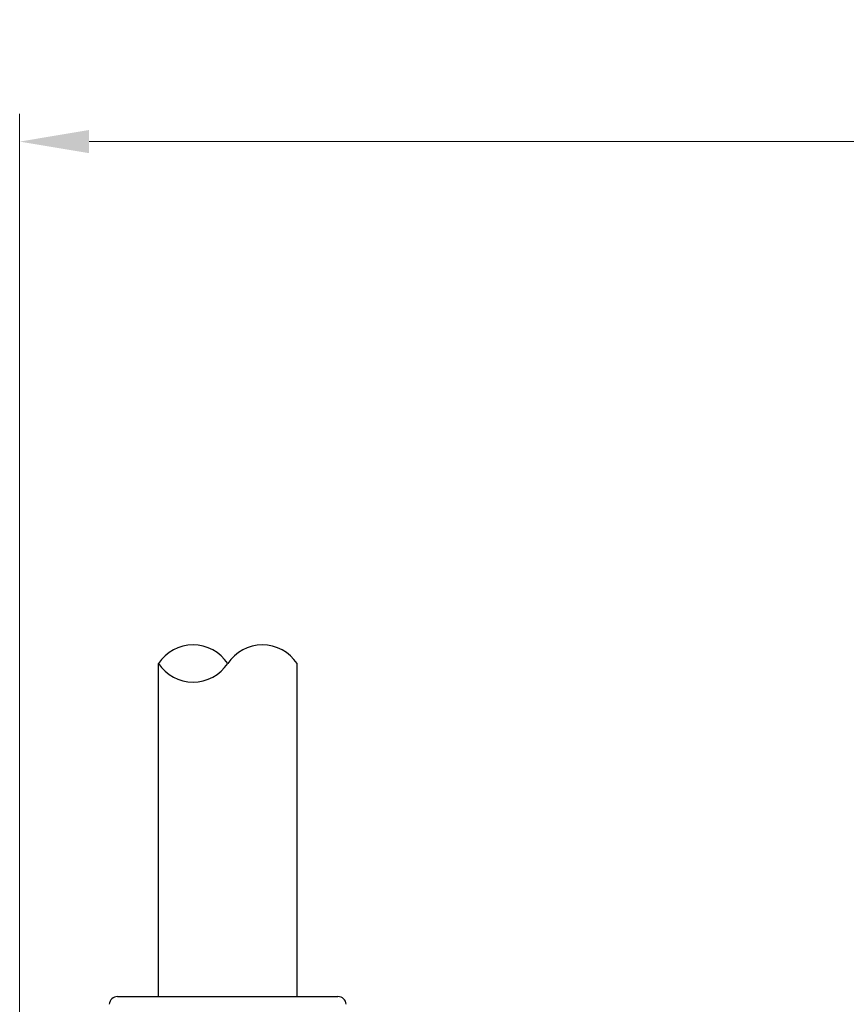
# Model space of a CAD drawing. Header units: millimetres. Extents: x 399 to 6233, y -1870 to 1602.
# Tile 425 of 656: x 4704 to 4734, y 474 to 509. Entities that reach past the tile are written whole.
import ezdxf

# ---------------------------------------------------------------- set-up
doc = ezdxf.new("R2010")
doc.units = ezdxf.units.MM
doc.layers.add('AM_5', color=3, linetype='Continuous', lineweight=25)
doc.layers.add('可見 (ISO)', color=7, linetype='Continuous', lineweight=25)
doc.styles.add('尺寸標註', font='romans.shx', dxfattribs={"bigfont": 'CHINESET.SHX'})
doc.dimstyles.new('CNS1$0', dxfattribs={"dimtxt": 2.5, "dimasz": 2.5, "dimexe": 1, "dimexo": 1, "dimgap": 1.5, "dimtad": 1, "dimtoh": 1, "dimdec": 1, "dimdsep": 46, "dimtxsty": '尺寸標註', "dimcen": 0, "dimclrd": 2, "dimclre": 2, "dimclrt": 1, "dimadec": 0, "dimazin": 2, "dimtp": 0.1, "dimtm": 0.1, "dimtfac": 0.71, "dimtdec": 1, "dimtmove": 0, "dimatfit": 0, "dimfxl": 0, "dimlwd": 13, "dimlwe": 13, "dimarcsym": 0})

# ---------------------------------------------------------------- blocks, each defined once
blk = doc.blocks.new('*D282')
at = {"layer": 'AM_5', "color": 2, "lineweight": 13}
for p, q in [((4704.244, 451.206), (4704.244, 505.666)), ((4864.764, 454.814), (4864.764, 505.666)), ((4862.264, 504.666), (4706.744, 504.666))]:
    blk.add_line(p, q, dxfattribs=at)
at = {"layer": 'AM_5', "color": 2, "lineweight": -2}
for points in [[(4706.744, 505.083), (4706.744, 504.249), (4704.244, 504.666)], [(4862.264, 505.083), (4862.264, 504.249), (4864.764, 504.666)]]:
    blk.add_solid(points, dxfattribs=at)
at = {"layer": 'Defpoints', "color": 0, "lineweight": -2}
for p in [(4704.244, 504.666), (4864.764, 453.814), (4704.244, 450.206)]:
    blk.add_point(p, dxfattribs=at)
at = {"layer": 'AM_5', "color": 1, "insert": (4784.504, 507.416), "char_height": 2.5, "attachment_point": 5, "style": '尺寸標註'}
blk.add_mtext('160.5', dxfattribs=at)

msp = doc.modelspace()

# ---------------------------------------------------------------- linework, layer by layer
for centre, start, end in [((4710.494, 485.038), 33.5573, 146.4427), ((4712.994, 485.038), 33.5573, 146.4427), ((4710.494, 486.696), 213.5573, 326.4427)]:
    msp.add_arc(centre, 1.5, start, end)
at = {"layer": '可見 (ISO)'}
for p, q in [((4709.244, 473.867), (4709.244, 485.867)), ((4714.244, 473.867), (4714.244, 485.867)), ((4707.77, 473.867), (4715.718, 473.867))]:
    msp.add_line(p, q, dxfattribs=at)
for centre, start, end in [((4707.77, 473.567), 90, 175.2432), ((4715.718, 473.567), 4.7568, 90)]:
    msp.add_arc(centre, 0.3, start, end, dxfattribs=at)

# ---------------------------------------------------------------- dimensions: what is measured, and where the dimension line sits
at = {"layer": 'AM_5'}
dim = msp.add_linear_dim(base=(4704.244, 504.666), p1=(4864.764, 453.814), p2=(4704.244, 450.206), dimstyle='CNS1$0', override={"dimfxl": 4, "dimarcsym": 1}, dxfattribs=at)
dim.commit()
dim.dimension.update_dxf_attribs({"geometry": '*D282', "text_midpoint": (4784.504, 507.416)})

doc.saveas('drawing.dxf')
